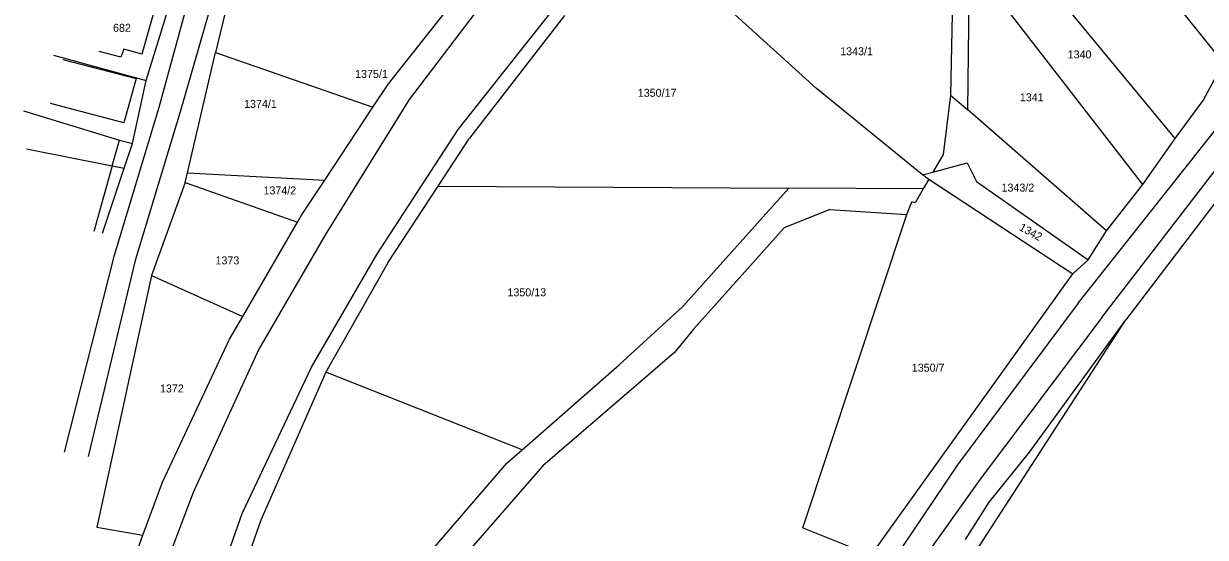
# Model space of a CAD drawing. Extents: x -563148 to -561712, y -1182311 to -1179502.
# Drawn here: x -562828.7 to -562607.2, y -1181410 to -1181313.6 of the extents above; entities that cross this region are included whole.
import ezdxf

# ---------------------------------------------------------------- set-up
doc = ezdxf.new("R2010")
doc.units = 0
for name, color, linetype in [('Vrstva 55', 7, 'Continuous'), ('Vrstva 56', 7, 'Continuous'), ('Vrstva 57', 7, 'Continuous')]:
    doc.layers.add(name, color=color, linetype=linetype)

msp = doc.modelspace()

# ---------------------------------------------------------------- linework, layer by layer
at = {"layer": 'Vrstva 55'}
for p, q in [((-562603.79, -1181320.96), (-562649.41, -1181263.64)), ((-562612.86, -1181335.13), (-562648.08, -1181292.38)), ((-562651.72, -1181329.8), (-562651.36, -1181301.81)), ((-562618.93, -1181343.8), (-562651.36, -1181301.81)), ((-562654.53, -1181307.42), (-562654.93, -1181327)), ((-562790.49, -1181309.69), (-562792.7, -1181319.03)), ((-562698, -1181309.53), (-562680.08, -1181325.78)), ((-562805.71, -1181324.25), (-562801.94, -1181311.87)), ((-562760.32, -1181324.88), (-562749.85, -1181311.7)), ((-562727.3, -1181312.1), (-562745.09, -1181335.08)), ((-562797.99, -1181341.58), (-562792.7, -1181319.03)), ((-562792.7, -1181319.03), (-562763.24, -1181329.31)), ((-562823.07, -1181319.51), (-562805.71, -1181324.25)), ((-562607.59, -1181328), (-562603.79, -1181320.96)), ((-562808.28, -1181336.12), (-562805.71, -1181324.25)), ((-562763.24, -1181329.31), (-562760.32, -1181324.88)), ((-562660.21, -1181341.99), (-562680.08, -1181325.78)), ((-562654.93, -1181327), (-562656.3, -1181338.16)), ((-562654.93, -1181327), (-562651.72, -1181329.8)), ((-562612.86, -1181335.13), (-562607.59, -1181328)), ((-562828.69, -1181329.98), (-562810.72, -1181335.47)), ((-562772.23, -1181342.95), (-562763.24, -1181329.31)), ((-562625.73, -1181352.47), (-562651.72, -1181329.8)), ((-562595.32, -1181334.01), (-562622.06, -1181369.17)), ((-562828.18, -1181337.11), (-562812.07, -1181340.28)), ((-562810.72, -1181335.47), (-562808.28, -1181336.12)), ((-562809.83, -1181340.72), (-562808.28, -1181336.12)), ((-562751.01, -1181344.1), (-562745.09, -1181335.08)), ((-562618.93, -1181343.8), (-562612.86, -1181335.13)), ((-562656.3, -1181338.16), (-562658.28, -1181341.47)), ((-562813.93, -1181352.9), (-562809.83, -1181340.72)), ((-562812.07, -1181340.28), (-562809.83, -1181340.72)), ((-562798.42, -1181343.4), (-562797.99, -1181341.58)), ((-562797.99, -1181341.58), (-562772.23, -1181342.95)), ((-562660.21, -1181341.99), (-562658.28, -1181341.47)), ((-562658.28, -1181341.47), (-562651.84, -1181339.75)), ((-562651.84, -1181339.75), (-562650.1, -1181343.25)), ((-562798.42, -1181343.4), (-562804.7, -1181360.86)), ((-562798.42, -1181343.4), (-562777.35, -1181350.87)), ((-562776.59, -1181349.57), (-562772.23, -1181342.95)), ((-562659.63, -1181342.37), (-562660.21, -1181341.99)), ((-562659.02, -1181342.77), (-562660.06, -1181344.59)), ((-562659.63, -1181342.37), (-562659.02, -1181342.77)), ((-562659.02, -1181342.77), (-562632.03, -1181360.57)), ((-562650.1, -1181343.25), (-562629.13, -1181357.95)), ((-562625.73, -1181352.47), (-562618.93, -1181343.8)), ((-562760.43, -1181358.46), (-562751.01, -1181344.1)), ((-562751.01, -1181344.1), (-562685.24, -1181344.47)), ((-562705.13, -1181366.71), (-562685.24, -1181344.47)), ((-562660.06, -1181344.59), (-562685.24, -1181344.47)), ((-562660.06, -1181344.59), (-562661.55, -1181347.2)), ((-562663.14, -1181349.39), (-562662.22, -1181347.07)), ((-562661.55, -1181347.2), (-562662.22, -1181347.07)), ((-562777.35, -1181350.87), (-562776.59, -1181349.57)), ((-562677.58, -1181348.51), (-562686.16, -1181351.89)), ((-562682.63, -1181408.2), (-562663.14, -1181349.39)), ((-562677.58, -1181348.51), (-562663.14, -1181349.39)), ((-562787.63, -1181368.54), (-562777.35, -1181350.87)), ((-562686.16, -1181351.89), (-562703.05, -1181370.87)), ((-562629.13, -1181357.95), (-562625.73, -1181352.47)), ((-562760.43, -1181358.46), (-562772.05, -1181378.99)), ((-562632.03, -1181360.57), (-562629.13, -1181357.95)), ((-562804.7, -1181360.86), (-562814.94, -1181408.11)), ((-562804.7, -1181360.86), (-562787.63, -1181368.54)), ((-562669.8, -1181413.31), (-562632.03, -1181360.57)), ((-562717.08, -1181377.63), (-562705.13, -1181366.71)), ((-562790.11, -1181372.8), (-562787.63, -1181368.54)), ((-562655.19, -1181420.36), (-562622.06, -1181369.17)), ((-562640.17, -1181394.02), (-562622.06, -1181369.17)), ((-562703.05, -1181370.87), (-562706.69, -1181375.29)), ((-562802.68, -1181399.61), (-562790.11, -1181372.8)), ((-562706.69, -1181375.29), (-562731.38, -1181396.6)), ((-562772.05, -1181378.99), (-562784.2, -1181406.74)), ((-562735.24, -1181393.55), (-562772.05, -1181378.99)), ((-562735.24, -1181393.55), (-562717.08, -1181377.63)), ((-562738.13, -1181396.08), (-562735.24, -1181393.55)), ((-562647.7, -1181403.38), (-562640.17, -1181394.02)), ((-562772.17, -1181435.6), (-562738.13, -1181396.08)), ((-562731.38, -1181396.6), (-562767.24, -1181437.68)), ((-562806.33, -1181409.6), (-562802.68, -1181399.61)), ((-562652.12, -1181410.4), (-562647.7, -1181403.38)), ((-562784.2, -1181406.74), (-562793.27, -1181432.27)), ((-562814.94, -1181408.11), (-562806.33, -1181409.6)), ((-562812.84, -1181427.41), (-562806.33, -1181409.6)), ((-562682.63, -1181408.2), (-562669.8, -1181413.31))]:
    msp.add_line(p, q, dxfattribs=at)
at = {"layer": 'Vrstva 56'}
for p, q in [((-562803.26, -1181329.28), (-562786.77, -1181268.49)), ((-562782.05, -1181270.27), (-562799.33, -1181330.15)), ((-562740.32, -1181306.67), (-562756.42, -1181327.84)), ((-562747.24, -1181333.44), (-562728.42, -1181309.69)), ((-562804.22, -1181311.21), (-562806.51, -1181319.32)), ((-562810.45, -1181319.93), (-562814.54, -1181318.82)), ((-562809.89, -1181318.37), (-562810.45, -1181319.93)), ((-562806.51, -1181319.32), (-562809.89, -1181318.37)), ((-562821.35, -1181320.33), (-562807.62, -1181323.93)), ((-562807.62, -1181323.93), (-562809.91, -1181332.19)), ((-562756.42, -1181327.84), (-562772.05, -1181353.02)), ((-562809.91, -1181332.19), (-562823.65, -1181328.58)), ((-562811.66, -1181357.04), (-562803.26, -1181329.28)), ((-562799.33, -1181330.15), (-562807.78, -1181358.05)), ((-562631.05, -1181366.04), (-562603.6, -1181331.41)), ((-562762.46, -1181356.92), (-562747.24, -1181333.44)), ((-562626.61, -1181368.73), (-562599.58, -1181333.64)), ((-562812.07, -1181340.28), (-562810.72, -1181335.47)), ((-562812.07, -1181340.28), (-562815.54, -1181352.58)), ((-562772.05, -1181353.02), (-562784.63, -1181374.68)), ((-562821.04, -1181394.04), (-562811.66, -1181357.04)), ((-562774.7, -1181378.08), (-562762.46, -1181356.92)), ((-562807.78, -1181358.05), (-562816.6, -1181394.85)), ((-562631.05, -1181366.04), (-562653.63, -1181396.39)), ((-562626.61, -1181368.73), (-562649.4, -1181399.1)), ((-562784.63, -1181374.68), (-562796.91, -1181401.59)), ((-562787.7, -1181405.54), (-562774.7, -1181378.08)), ((-562653.63, -1181396.39), (-562666.39, -1181415.35)), ((-562649.4, -1181399.1), (-562661.97, -1181416.74)), ((-562796.91, -1181401.59), (-562807.36, -1181429.29)), ((-562796.77, -1181431.07), (-562787.7, -1181405.54))]:
    msp.add_line(p, q, dxfattribs=at)

# ---------------------------------------------------------------- texts
at = {"layer": 'Vrstva 57'}
for s, p in [('682', (-562811.93, -1181315.14)), ('1343/1', (-562675.63, -1181319.54)), ('1340', (-562632.99, -1181320.13)), ('1375/1', (-562766.56, -1181323.79)), ('1350/17', (-562713.57, -1181327.33)), ('1374/1', (-562787.37, -1181329.41)), ('1341', (-562641.96, -1181328.18)), ('1343/2', (-562645.39, -1181345.12)), ('1374/2', (-562783.73, -1181345.65)), ('1373', (-562792.73, -1181358.78)), ('1350/13', (-562738, -1181364.77)), ('1350/7', (-562662.21, -1181378.91)), ('1372', (-562803.14, -1181382.81))]:
    msp.add_text(s, height=1.5, dxfattribs=at).set_placement(p)
msp.add_text('1342', height=1.5, rotation=331.0999, dxfattribs=at).set_placement((-562642.22, -1181352.27))

doc.saveas('drawing.dxf')
